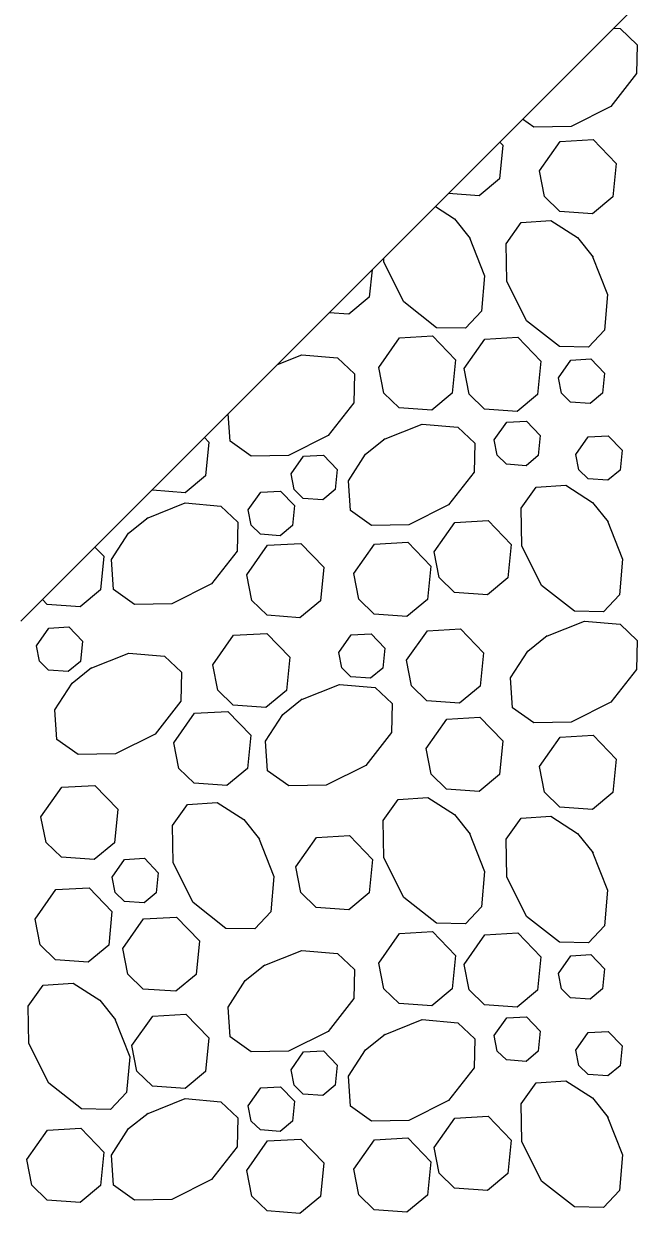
# Model space of a CAD drawing. Extents: x 636530 to 644067, y 294168 to 299122.
# Drawn here: x 640387.95 to 640395.95, y 295489.58 to 295505.04 of the extents above; entities that cross this region are included whole.
import ezdxf

# ---------------------------------------------------------------- set-up
doc = ezdxf.new("R2010")
doc.units = 0
doc.layers.add('1', color=7, linetype='Continuous')

msp = doc.modelspace()

# ---------------------------------------------------------------- linework, layer by layer
at = {"layer": '1'}
msp.add_line((640387.91, 295497.288), (640398.069, 295507.447), dxfattribs=at)
for points in [[(640395.603, 295504.981), (640395.686, 295504.974), (640395.905, 295504.765), (640395.898, 295504.39), (640395.565, 295503.964), (640395.05, 295503.706), (640394.564, 295503.698), (640394.421, 295503.799)], [(640394.639, 295503.129), (640394.908, 295503.511), (640395.337, 295503.536), (640395.636, 295503.226), (640395.593, 295502.793), (640395.327, 295502.572), (640394.904, 295502.603), (640394.704, 295502.796), (640394.639, 295503.129)], [(640394.125, 295503.503), (640394.166, 295503.461), (640394.122, 295503.027), (640393.857, 295502.806), (640393.458, 295502.835)], [(640393.289, 295502.667), (640393.539, 295502.507), (640393.741, 295502.253)], [(640395.323, 295502.029), (640395.522, 295501.526), (640395.482, 295501.064), (640395.274, 295500.844), (640394.899, 295500.851), (640394.472, 295501.185), (640394.215, 295501.7), (640394.206, 295502.185), (640394.401, 295502.459), (640394.787, 295502.485), (640395.133, 295502.263), (640395.336, 295502.009)], [(640393.729, 295502.273), (640393.928, 295501.77), (640393.888, 295501.308), (640393.679, 295501.088), (640393.304, 295501.095), (640392.878, 295501.429), (640392.621, 295501.944), (640392.62, 295501.997)], [(640392.468, 295501.845), (640392.432, 295501.492), (640392.167, 295501.271), (640391.912, 295501.289)], [(640392.555, 295500.581), (640392.824, 295500.963), (640393.253, 295500.988), (640393.551, 295500.678), (640393.508, 295500.245), (640393.243, 295500.024), (640392.819, 295500.055), (640392.62, 295500.248), (640392.555, 295500.58)], [(640393.661, 295500.564), (640393.93, 295500.947), (640394.359, 295500.971), (640394.658, 295500.662), (640394.615, 295500.228), (640394.349, 295500.008), (640393.925, 295500.038), (640393.726, 295500.232), (640393.661, 295500.564)], [(640391.242, 295500.62), (640391.558, 295500.745), (640392.02, 295500.705), (640392.24, 295500.496), (640392.233, 295500.121), (640391.899, 295499.695), (640391.384, 295499.438), (640390.899, 295499.429), (640390.625, 295499.623), (640390.602, 295499.979)], [(640394.885, 295500.446), (640395.046, 295500.676), (640395.304, 295500.69), (640395.483, 295500.505), (640395.457, 295500.245), (640395.298, 295500.112), (640395.043, 295500.131), (640394.923, 295500.247), (640394.885, 295500.446)], [(640392.615, 295499.647), (640393.119, 295499.846), (640393.581, 295499.806), (640393.8, 295499.598), (640393.793, 295499.223), (640393.46, 295498.796), (640392.945, 295498.539), (640392.459, 295498.53), (640392.186, 295498.725), (640392.16, 295499.111), (640392.382, 295499.457), (640392.636, 295499.66)], [(640394.052, 295499.639), (640394.214, 295499.869), (640394.471, 295499.883), (640394.65, 295499.698), (640394.624, 295499.437), (640394.465, 295499.305), (640394.211, 295499.324), (640394.091, 295499.44), (640394.052, 295499.639)], [(640390.292, 295499.669), (640390.35, 295499.609), (640390.307, 295499.176), (640390.042, 295498.955), (640389.618, 295498.986), (640389.613, 295498.99)], [(640395.111, 295499.45), (640395.273, 295499.679), (640395.53, 295499.694), (640395.71, 295499.508), (640395.684, 295499.248), (640395.525, 295499.116), (640395.27, 295499.134), (640395.15, 295499.25), (640395.112, 295499.45)], [(640391.417, 295499.198), (640391.578, 295499.427), (640391.836, 295499.442), (640392.015, 295499.256), (640391.989, 295498.996), (640391.83, 295498.864), (640391.575, 295498.882), (640391.456, 295498.998), (640391.417, 295499.198)], [(640395.518, 295498.597), (640395.717, 295498.094), (640395.677, 295497.631), (640395.469, 295497.412), (640395.094, 295497.419), (640394.667, 295497.752), (640394.41, 295498.267), (640394.401, 295498.753), (640394.596, 295499.026), (640394.982, 295499.052), (640395.328, 295498.83), (640395.531, 295498.576)], [(640390.862, 295498.731), (640391.023, 295498.961), (640391.281, 295498.975), (640391.46, 295498.79), (640391.434, 295498.53), (640391.275, 295498.397), (640391.021, 295498.416), (640390.901, 295498.532), (640390.862, 295498.731)], [(640389.541, 295498.622), (640390.044, 295498.822), (640390.506, 295498.782), (640390.726, 295498.573), (640390.719, 295498.198), (640390.386, 295497.772), (640389.871, 295497.514), (640389.385, 295497.506), (640389.112, 295497.7), (640389.086, 295498.087), (640389.308, 295498.432), (640389.562, 295498.635)], [(640393.274, 295498.187), (640393.543, 295498.569), (640393.973, 295498.594), (640394.271, 295498.284), (640394.228, 295497.851), (640393.963, 295497.63), (640393.539, 295497.661), (640393.339, 295497.854), (640393.275, 295498.187)], [(640390.844, 295497.891), (640391.113, 295498.273), (640391.542, 295498.298), (640391.841, 295497.988), (640391.798, 295497.554), (640391.532, 295497.334), (640391.108, 295497.365), (640390.909, 295497.558), (640390.844, 295497.89)], [(640392.231, 295497.906), (640392.5, 295498.289), (640392.93, 295498.313), (640393.228, 295498.004), (640393.185, 295497.57), (640392.92, 295497.35), (640392.496, 295497.38), (640392.296, 295497.574), (640392.232, 295497.906)], [(640388.872, 295498.25), (640388.987, 295498.13), (640388.944, 295497.696), (640388.679, 295497.476), (640388.255, 295497.506), (640388.191, 295497.568)], [(640388.113, 295496.97), (640388.274, 295497.199), (640388.532, 295497.214), (640388.711, 295497.028), (640388.685, 295496.768), (640388.526, 295496.636), (640388.272, 295496.654), (640388.152, 295496.77), (640388.113, 295496.97)], [(640392.916, 295496.782), (640393.185, 295497.165), (640393.614, 295497.189), (640393.913, 295496.88), (640393.869, 295496.446), (640393.604, 295496.226), (640393.18, 295496.256), (640392.981, 295496.45), (640392.916, 295496.782)], [(640394.72, 295497.088), (640395.224, 295497.288), (640395.686, 295497.248), (640395.905, 295497.039), (640395.898, 295496.664), (640395.565, 295496.238), (640395.05, 295495.98), (640394.564, 295495.972), (640394.291, 295496.166), (640394.265, 295496.553), (640394.487, 295496.899), (640394.741, 295497.101)], [(640390.403, 295496.724), (640390.672, 295497.107), (640391.101, 295497.131), (640391.4, 295496.822), (640391.357, 295496.388), (640391.091, 295496.168), (640390.667, 295496.198), (640390.468, 295496.392), (640390.403, 295496.724)], [(640392.035, 295496.882), (640392.196, 295497.111), (640392.454, 295497.126), (640392.633, 295496.94), (640392.607, 295496.68), (640392.448, 295496.548), (640392.193, 295496.566), (640392.074, 295496.682), (640392.035, 295496.881)], [(640388.81, 295496.675), (640389.313, 295496.875), (640389.775, 295496.835), (640389.995, 295496.626), (640389.988, 295496.251), (640389.654, 295495.825), (640389.139, 295495.567), (640388.654, 295495.559), (640388.38, 295495.753), (640388.354, 295496.14), (640388.576, 295496.486), (640388.83, 295496.688)], [(640391.543, 295496.269), (640392.046, 295496.468), (640392.508, 295496.428), (640392.728, 295496.219), (640392.721, 295495.844), (640392.387, 295495.418), (640391.872, 295495.161), (640391.387, 295495.152), (640391.113, 295495.346), (640391.087, 295495.733), (640391.309, 295496.079), (640391.563, 295496.281)], [(640389.897, 295495.712), (640390.166, 295496.095), (640390.595, 295496.119), (640390.894, 295495.81), (640390.851, 295495.376), (640390.585, 295495.156), (640390.161, 295495.186), (640389.962, 295495.38), (640389.897, 295495.712)], [(640393.169, 295495.637), (640393.438, 295496.02), (640393.867, 295496.044), (640394.166, 295495.735), (640394.122, 295495.301), (640393.857, 295495.081), (640393.433, 295495.111), (640393.234, 295495.305), (640393.169, 295495.637)], [(640394.639, 295495.403), (640394.908, 295495.785), (640395.337, 295495.81), (640395.636, 295495.501), (640395.593, 295495.067), (640395.327, 295494.846), (640394.904, 295494.877), (640394.704, 295495.07), (640394.639, 295495.403)], [(640388.173, 295494.752), (640388.442, 295495.135), (640388.871, 295495.159), (640389.169, 295494.85), (640389.126, 295494.416), (640388.861, 295494.196), (640388.437, 295494.226), (640388.238, 295494.42), (640388.173, 295494.752)], [(640390.995, 295494.482), (640391.195, 295493.979), (640391.155, 295493.517), (640390.946, 295493.297), (640390.571, 295493.305), (640390.145, 295493.638), (640389.888, 295494.153), (640389.879, 295494.639), (640390.073, 295494.912), (640390.46, 295494.938), (640390.806, 295494.716), (640391.008, 295494.462)], [(640393.729, 295494.547), (640393.928, 295494.044), (640393.888, 295493.582), (640393.679, 295493.363), (640393.304, 295493.37), (640392.878, 295493.703), (640392.621, 295494.218), (640392.612, 295494.704), (640392.806, 295494.977), (640393.193, 295495.003), (640393.539, 295494.781), (640393.741, 295494.527)], [(640395.323, 295494.303), (640395.522, 295493.8), (640395.482, 295493.338), (640395.274, 295493.119), (640394.899, 295493.126), (640394.472, 295493.459), (640394.215, 295493.974), (640394.206, 295494.46), (640394.401, 295494.733), (640394.787, 295494.759), (640395.133, 295494.537), (640395.336, 295494.283)], [(640391.479, 295494.102), (640391.747, 295494.484), (640392.177, 295494.509), (640392.475, 295494.199), (640392.432, 295493.766), (640392.167, 295493.545), (640391.743, 295493.576), (640391.544, 295493.769), (640391.479, 295494.102)], [(640389.097, 295493.969), (640389.258, 295494.198), (640389.516, 295494.213), (640389.695, 295494.027), (640389.669, 295493.767), (640389.51, 295493.635), (640389.255, 295493.653), (640389.136, 295493.769), (640389.097, 295493.969)], [(640388.097, 295493.424), (640388.366, 295493.807), (640388.796, 295493.831), (640389.094, 295493.522), (640389.051, 295493.088), (640388.786, 295492.867), (640388.362, 295492.898), (640388.162, 295493.092), (640388.098, 295493.424)], [(640389.234, 295493.044), (640389.503, 295493.427), (640389.932, 295493.451), (640390.23, 295493.142), (640390.187, 295492.708), (640389.922, 295492.488), (640389.498, 295492.518), (640389.299, 295492.712), (640389.234, 295493.044)], [(640392.555, 295492.855), (640392.824, 295493.237), (640393.253, 295493.262), (640393.551, 295492.952), (640393.508, 295492.519), (640393.243, 295492.298), (640392.819, 295492.329), (640392.62, 295492.522), (640392.555, 295492.855)], [(640393.661, 295492.838), (640393.93, 295493.221), (640394.359, 295493.246), (640394.658, 295492.936), (640394.615, 295492.502), (640394.349, 295492.282), (640393.925, 295492.313), (640393.726, 295492.506), (640393.661, 295492.838)], [(640391.055, 295492.82), (640391.558, 295493.019), (640392.02, 295492.979), (640392.24, 295492.77), (640392.233, 295492.395), (640391.899, 295491.969), (640391.384, 295491.712), (640390.899, 295491.703), (640390.625, 295491.897), (640390.599, 295492.284), (640390.821, 295492.63), (640391.075, 295492.833)], [(640394.885, 295492.72), (640395.046, 295492.95), (640395.304, 295492.965), (640395.483, 295492.779), (640395.457, 295492.519), (640395.298, 295492.386), (640395.043, 295492.405), (640394.923, 295492.521), (640394.885, 295492.72)], [(640389.125, 295492.14), (640389.324, 295491.637), (640389.284, 295491.175), (640389.075, 295490.955), (640388.7, 295490.962), (640388.274, 295491.295), (640388.017, 295491.81), (640388.008, 295492.296), (640388.202, 295492.569), (640388.589, 295492.595), (640388.935, 295492.373), (640389.138, 295492.119)], [(640389.353, 295491.786), (640389.622, 295492.168), (640390.052, 295492.193), (640390.35, 295491.883), (640390.307, 295491.45), (640390.042, 295491.229), (640389.618, 295491.26), (640389.418, 295491.453), (640389.353, 295491.786)], [(640392.615, 295491.921), (640393.119, 295492.121), (640393.581, 295492.081), (640393.8, 295491.872), (640393.793, 295491.497), (640393.46, 295491.071), (640392.945, 295490.813), (640392.459, 295490.805), (640392.186, 295490.999), (640392.16, 295491.386), (640392.382, 295491.731), (640392.636, 295491.934)], [(640394.052, 295491.913), (640394.214, 295492.143), (640394.471, 295492.158), (640394.65, 295491.972), (640394.624, 295491.712), (640394.465, 295491.579), (640394.211, 295491.598), (640394.091, 295491.714), (640394.052, 295491.913)], [(640395.111, 295491.724), (640395.273, 295491.954), (640395.53, 295491.968), (640395.71, 295491.783), (640395.684, 295491.523), (640395.525, 295491.39), (640395.27, 295491.409), (640395.15, 295491.525), (640395.112, 295491.724)], [(640391.417, 295491.472), (640391.578, 295491.702), (640391.836, 295491.716), (640392.015, 295491.531), (640391.989, 295491.27), (640391.83, 295491.138), (640391.575, 295491.156), (640391.456, 295491.272), (640391.417, 295491.472)], [(640395.518, 295490.871), (640395.717, 295490.368), (640395.677, 295489.906), (640395.469, 295489.686), (640395.094, 295489.693), (640394.667, 295490.026), (640394.41, 295490.542), (640394.401, 295491.027), (640394.596, 295491.3), (640394.982, 295491.326), (640395.328, 295491.105), (640395.531, 295490.851)], [(640390.862, 295491.005), (640391.023, 295491.235), (640391.281, 295491.25), (640391.46, 295491.064), (640391.434, 295490.804), (640391.275, 295490.671), (640391.021, 295490.69), (640390.901, 295490.806), (640390.862, 295491.005)], [(640389.541, 295490.896), (640390.044, 295491.096), (640390.506, 295491.056), (640390.726, 295490.847), (640390.719, 295490.472), (640390.386, 295490.046), (640389.871, 295489.788), (640389.385, 295489.78), (640389.112, 295489.974), (640389.086, 295490.361), (640389.308, 295490.707), (640389.562, 295490.909)], [(640393.274, 295490.461), (640393.543, 295490.844), (640393.973, 295490.868), (640394.271, 295490.559), (640394.228, 295490.125), (640393.963, 295489.904), (640393.539, 295489.935), (640393.339, 295490.129), (640393.275, 295490.461)], [(640387.99, 295490.307), (640388.259, 295490.689), (640388.689, 295490.714), (640388.987, 295490.404), (640388.944, 295489.971), (640388.679, 295489.75), (640388.255, 295489.781), (640388.055, 295489.974), (640387.991, 295490.307)], [(640390.844, 295490.165), (640391.113, 295490.547), (640391.542, 295490.572), (640391.841, 295490.262), (640391.798, 295489.829), (640391.532, 295489.608), (640391.108, 295489.639), (640390.909, 295489.832), (640390.844, 295490.165)], [(640392.231, 295490.181), (640392.5, 295490.563), (640392.93, 295490.588), (640393.228, 295490.278), (640393.185, 295489.844), (640392.92, 295489.624), (640392.496, 295489.655), (640392.296, 295489.848), (640392.232, 295490.18)]]:
    msp.add_lwpolyline(points, dxfattribs=at)
msp.add_ellipse((640355.391, 295496.701), major_axis=(-55.517, 0), ratio=0.608854, dxfattribs=at)

doc.saveas('drawing.dxf')
